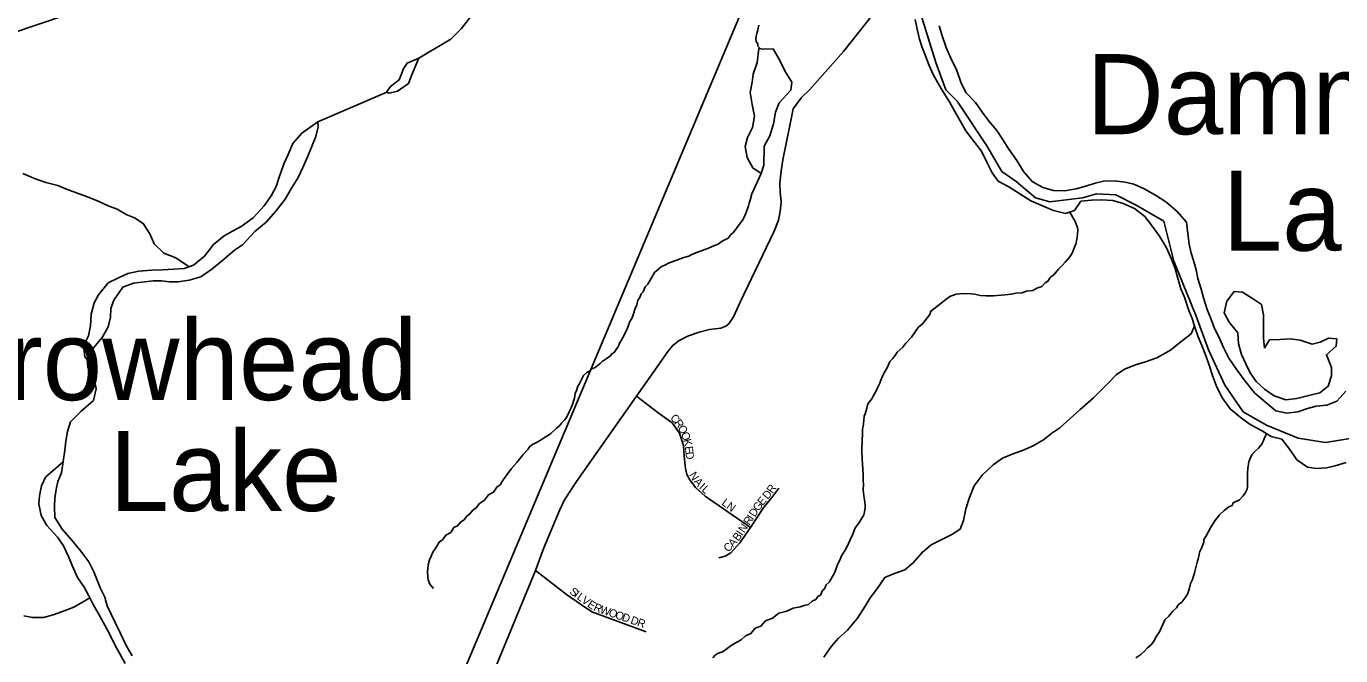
# Model space of a CAD drawing. Extents: x 1310247 to 1664935, y 235267 to 584339.
# Drawn here: x 1478259 to 1486473, y 407196 to 411126 of the extents above; entities that cross this region are included whole.
import ezdxf

# ---------------------------------------------------------------- set-up
doc = ezdxf.new("R2010")
doc.units = 0
for name, color, linetype in [('GM_X_County_Road', 7, 'Continuous'), ('GM_X_Major_River', 7, 'Continuous'), ('GM_X_Minor_Lake', 7, 'Continuous'), ('GM_X_Minor_Lake_Text', 7, 'Continuous'), ('GM_X_Minor_River', 7, 'Continuous'), ('GM_X_Township', 7, 'Continuous'), ('GM_X_Township_Road', 7, 'Continuous'), ('GM_X_Township_Subdivision', 7, 'Continuous'), ('GM_X_Township_Subdivision_Text', 7, 'Continuous')]:
    doc.layers.add(name, color=color, linetype=linetype)

msp = doc.modelspace()

# ---------------------------------------------------------------- linework, layer by layer
at = {"layer": 'GM_X_County_Road'}
msp.add_lwpolyline([(1480665.9, 405849.5), (1481440.9, 407726.9), (1481492.6, 407868.9), (1481591.6, 408102.2), (1481622.8, 408169.2), (1481697.8, 408283.5), (1482073.1, 408817), (1482215.6, 409019.6), (1482267.6, 409094.4), (1482298.7, 409133.6), (1482339.6, 409164.7), (1482396.3, 409193.2), (1482463, 409215.5), (1482527.4, 409231.9), (1482599.7, 409242), (1482630, 409253.2), (1482648.5, 409268.8), (1482677.6, 409312.1), (1482720.1, 409403.2), (1482932.8, 409846.9), (1482959.9, 409915.6), (1482969.2, 409969.8), (1482976, 410027.4), (1482970.1, 410093.5), (1482967.5, 410141.9), (1482974.3, 410206.3), (1482987, 410291.9), (1483031.9, 410517.3), (1483051.1, 410611.1), (1483066.9, 410632.8), (1483102.3, 410681.7), (1483153.5, 410728.7), (1483365, 410969), (1483595.9, 411260.3)], dxfattribs=at)
at = {"layer": 'GM_X_Major_River'}
for points in [[(1483812.7, 411167.8), (1483825.8, 411107.4), (1483840.8, 411044.9), (1483858, 410994.5), (1483877.2, 410942), (1483900.3, 410881.3), (1483925.5, 410824.7), (1483954.8, 410774.1), (1483987.9, 410717.3), (1484031, 410650.3), (1484062.2, 410593.6), (1484095.3, 410536.9), (1484130.4, 410474.1), (1484169.7, 410421.2), (1484228.6, 410346), (1484259.7, 410281.2), (1484294.6, 410210.4), (1484331.9, 410159.6), (1484399.5, 410124.3), (1484467, 410079.1), (1484536.5, 410035.8), (1484610.2, 410004.4), (1484677.9, 409975.2), (1484751.9, 409957.9), (1484808.3, 409975), (1484849.4, 410034.6), (1484915.7, 410041.5), (1484979.9, 410042.5), (1485048, 410039.3), (1485113.9, 410020.2), (1485183.6, 409988.9), (1485249, 409937.6), (1485290.2, 409884.8), (1485341.3, 409815.7), (1485382.3, 409746.7), (1485411.3, 409682), (1485438.3, 409613.3), (1485453.4, 409558.9)], [(1483962.5, 411129.2), (1483983.5, 411060.6), (1484006.5, 410994)], [(1484006.5, 410994), (1484035.5, 410927.3), (1484074.3, 410850.4), (1484099.2, 410777.7), (1484130.3, 410712.9), (1484191.4, 410649.7), (1484238.4, 410580.7), (1484277.7, 410529.8), (1484323, 410474.9), (1484358.2, 410422.1), (1484399.3, 410359.2), (1484448.3, 410288.1), (1484491.3, 410219.2), (1484544.5, 410156.1), (1484612.1, 410118.8), (1484678, 410101.7), (1484748.1, 410098.5), (1484820.5, 410111.3), (1484887, 410130.3), (1484937.5, 410147.5), (1484989.8, 410158.7), (1485056, 410161.6), (1485126.1, 410152.4), (1485180, 410139.5), (1485243.7, 410110.3), (1485315.3, 410071), (1485380.8, 410029.8), (1485448.1, 409972.5), (1485509.2, 409903.2), (1485518.1, 409832.8), (1485525, 409766.4), (1485538.1, 409710), (1485555.3, 409657.5), (1485568.5, 409605.1), (1485579.7, 409550.8), (1485600.7, 409484.2), (1485615.8, 409429.7), (1485638.7, 409357.1), (1485661.9, 409302.5), (1485685, 409239.9), (1485710.2, 409187.3), (1485739.2, 409120.6), (1485774.2, 409053.7), (1485819.3, 408986.8), (1485870.3, 408917.7), (1485933.2, 408838.3), (1486004.4, 408776.9), (1486067.8, 408725.7), (1486135.7, 408710.5), (1486204, 408719.4), (1486264.6, 408740.5), (1486318.9, 408753.6), (1486385.2, 408760.6), (1486447.8, 408785.6), (1486505, 408846.9)], [(1485453.4, 409558.9), (1485474.3, 409486.3), (1485495.5, 409433.7), (1485524.3, 409351), (1485543.5, 409300.5), (1485562.6, 409241.9), (1485581.8, 409187.4), (1485605, 409132.8), (1485632, 409064.1), (1485651.1, 409009.6), (1485674.1, 408939), (1485699.1, 408872.3), (1485734, 408803.5), (1485781.1, 408736.5), (1485844.5, 408685.2), (1485907.9, 408640), (1485977.5, 408602.8), (1486037.1, 408565.6), (1486105, 408548.4), (1486154.1, 408483.4), (1486199.2, 408418.4), (1486264.6, 408373.2), (1486320.6, 408364.2), (1486384.9, 408369.2), (1486437.3, 408382.3), (1486505.8, 408401.3)]]:
    msp.add_lwpolyline(points, dxfattribs=at)
at = {"layer": 'GM_X_Minor_Lake'}
for points in [[(1482825.8, 410899.7), (1482800.4, 410827.9), (1482795.5, 410777.8), (1482782.3, 410711.8), (1482795.1, 410637.3), (1482809.9, 410564.8), (1482796.6, 410494.8), (1482765.4, 410431.1), (1482750.3, 410375.1), (1482763.2, 410306.7), (1482798.2, 410241.8), (1482851.8, 410206.8), (1482868.8, 410258.7), (1482870.9, 410377.1), (1482906.2, 410442.7), (1482927.5, 410516.6), (1482940.9, 410590.6), (1482964, 410648.4), (1483035.7, 410727.4), (1483042.6, 410777.5), (1483001.6, 410844.5), (1482968.6, 410913.3), (1482925.7, 410986.3), (1482861.4, 410983.4), (1482836.9, 410987.5)], [(1482836.9, 410987.5), (1482825.8, 410899.7)], [(1485996.5, 409116.1), (1485989.6, 409180.4), (1485991, 409258.7), (1485990.1, 409325), (1485977.2, 409389.4), (1485921.6, 409426.5), (1485858, 409465.8), (1485807.9, 409470.6), (1485760.6, 409409.2), (1485745.3, 409337.3), (1485776.4, 409278.5), (1485829.5, 409211.3), (1485834.3, 409143), (1485853.2, 409076.5), (1485882.3, 409013.7), (1485907.5, 408963.1), (1485944.7, 408908.2), (1485996.1, 408859.2), (1486057.6, 408818), (1486129.5, 408792.6), (1486198, 408801.5), (1486272.6, 408820.2), (1486341.2, 408837.1), (1486394.1, 408878.3), (1486415.4, 408944.2), (1486414.3, 408996.4), (1486383.5, 409075.2), (1486444.7, 409128.3)], [(1486444.7, 409128.3), (1486447.5, 409174.4), (1486397.4, 409179.3), (1486344.7, 409154.2), (1486294.3, 409141), (1486218.4, 409166.4), (1486158.3, 409175.5), (1486091.9, 409170.6), (1486027.6, 409167.7)]]:
    msp.add_lwpolyline(points, dxfattribs=at)
at = {"layer": 'GM_X_Minor_River'}
for points in [[(1481854.4, 412100.9), (1481817.9, 412081.5), (1481765.6, 412074.4), (1481710.9, 412047.2), (1481649.7, 411994.1), (1481588.4, 411937), (1481535.5, 411895.8), (1481494.4, 411842.3), (1481453, 411772.8), (1481417.9, 411719.2), (1481378.6, 411653.6), (1481337.3, 411592.1), (1481304.3, 411540.5), (1481238.5, 411457.4), (1481203.5, 411405.8), (1481170.4, 411350.2), (1481104.7, 411271), (1481043.2, 411195.8), (1480979.4, 411112.6), (1480912, 411045.6), (1480845, 411006.6), (1480774, 410965.7), (1480711, 410926.7)], [(1482837.4, 411134.1), (1482828.7, 411096.1), (1482824.5, 411082.1), (1482820.2, 411064.1), (1482817.9, 411050.1), (1482819.6, 411032), (1482829.4, 411015.8), (1482831.1, 411001.7), (1482846.6, 410985.9)], [(1480711, 410926.7), (1480671.2, 410829), (1480648, 410769.2), (1480578.9, 410720.2), (1480526.5, 410709.1), (1480510.5, 410715.4), (1480535.2, 410751.1), (1480588.2, 410792.3), (1480605, 410834.2), (1480613.4, 410858.1)], [(1480613.4, 410858.1), (1480638.2, 410895.8), (1480711, 410926.7)], [(1480512.7, 410714.5), (1480081.4, 410530.2)], [(1478639.3, 409046), (1478625.6, 409062.3), (1478616.7, 409130.8), (1478647.9, 409192.4), (1478661.1, 409256.4), (1478664.4, 409328.6), (1478683.6, 409398.5), (1478710.7, 409450.2), (1478770.2, 409523.5), (1478839.1, 409558.4), (1478893.8, 409583.5), (1478962.3, 409596.4), (1479042.8, 409603), (1479111.1, 409605.8), (1479181.5, 409608.6), (1479245.8, 409613.5), (1479304.5, 409634.6), (1479371.7, 409691.6), (1479429.2, 409762.8), (1479494.5, 409817.9), (1479547.2, 409847.1), (1479602, 409876.2), (1479677.2, 409931.1), (1479744.8, 410004.2), (1479790.1, 410067.6), (1479821.2, 410125.3), (1479840.5, 410191.2), (1479870, 410271), (1479895, 410324.7), (1479924.4, 410394.5), (1479981.7, 410459.7), (1480081.4, 410530.2)], [(1480081.4, 410530.2), (1480082.9, 410498.1), (1480067.7, 410438.1), (1480040.5, 410372.4), (1480017.4, 410314.6), (1479988, 410244.8), (1479958.8, 410181.1), (1479915.5, 410115.6), (1479876.1, 410046.1), (1479818.6, 409972.8), (1479757.1, 409903.6), (1479687.8, 409844.6), (1479610, 409761.7), (1479559.2, 409728.5), (1479487.8, 409665.5), (1479418.5, 409610.5), (1479349.4, 409561.5), (1479276.7, 409540.7), (1479208.2, 409529.9), (1479154, 409530.8), (1479103.9, 409535.7), (1479051.7, 409536.6), (1478999.3, 409531.5), (1478928.9, 409522.7), (1478862.2, 409497.8), (1478806.5, 409416.5), (1478787.5, 409364.6), (1478784.6, 409310.5), (1478771.4, 409248.5), (1478734.1, 409182.9), (1478680.8, 409119.6), (1478639.3, 409046)], [(1478237.8, 410207.2), (1478309.5, 410175.8), (1478381.4, 410150.5), (1478455.4, 410133.1), (1478509.3, 410110.1), (1478583.1, 410082.7), (1478635, 410063.8), (1478704.8, 410036.5), (1478770.6, 410005.2), (1478826.4, 409984.1), (1478884.1, 409951), (1478936, 409930), (1478989.6, 409895), (1479030.7, 409830), (1479057.7, 409767.3), (1479119, 409710.1), (1479192.8, 409680.7), (1479277.4, 409624.8)], [(1482851.8, 410206.8), (1482793.5, 410080.5), (1482782.8, 410040.5), (1482776.5, 410022.6), (1482772.2, 410004.6), (1482757.4, 409962.6), (1482751.1, 409948.7), (1482738.7, 409922.8), (1482730.4, 409908.9), (1482716, 409891.1), (1482699.6, 409867.3), (1482677, 409837.5), (1482662.8, 409827.7), (1482644.3, 409804), (1482607.9, 409784.5), (1482581.4, 409764.9), (1482549.1, 409753.4), (1482518.7, 409737.9), (1482498.6, 409732.2), (1482472.3, 409722.6), (1482454.1, 409714.9), (1482427.9, 409705.3), (1482413.7, 409699.5), (1482399.5, 409691.8), (1482367.3, 409682.3), (1482351.1, 409676.5), (1482328.9, 409666.9), (1482304.6, 409659.3), (1482272.3, 409647.8), (1482250, 409634.1), (1482227.8, 409626.5), (1482211.5, 409612.7), (1482185, 409589.1), (1482166.4, 409555.3), (1482143.6, 409515.5), (1482127.3, 409499.7), (1482114.7, 409467.8), (1482100.5, 409456), (1482092, 409432), (1482079.7, 409416.2), (1482073.2, 409386.2), (1482062.8, 409364.3), (1482052.1, 409324.3), (1482043.7, 409302.3), (1482031.3, 409282.5), (1482018.6, 409246.5), (1482012.4, 409230.6), (1481987.5, 409182.8), (1481975, 409161), (1481966.8, 409147), (1481960.5, 409129.1), (1481950.2, 409115.2), (1481931.7, 409089.4), (1481917.5, 409081.6), (1481907.2, 409065.8), (1481891, 409056), (1481874.7, 409044.2), (1481860.5, 409034.4), (1481844.2, 409020.7), (1481813.7, 408995.1), (1481789.4, 408985.5), (1481775.1, 408969.6), (1481760.9, 408963.9), (1481740.6, 408946.1), (1481732.2, 408928.2), (1481713.6, 408892.4), (1481705.3, 408878.5), (1481696.8, 408852.5), (1481688.5, 408832.6), (1481684, 408804.5), (1481677.6, 408784.6), (1481671.3, 408764.6), (1481662.8, 408738.6), (1481650.4, 408718.8), (1481635.8, 408686.9), (1481623.5, 408669), (1481603, 408647.3), (1481592.8, 408633.4), (1481570.4, 408613.7), (1481537.7, 408584.2), (1481521.5, 408572.4), (1481491.1, 408554.9), (1481476.8, 408543.1), (1481446.5, 408527.5), (1481422.1, 408513.9), (1481405.9, 408502.1), (1481393.5, 408484.3), (1481362.9, 408452.7), (1481323.9, 408403.1), (1481291.2, 408365.6), (1481268.5, 408333.8), (1481258.3, 408320), (1481239.8, 408294.2), (1481219.2, 408262.4), (1481198.9, 408248.7), (1481178.2, 408216.9), (1481147.8, 408199.4), (1481123.2, 408167.7), (1481090.7, 408146.1), (1481070.2, 408118.4), (1481049.9, 408104.7)], [(1484779.1, 409966.2), (1484814, 409906.5), (1484819.7, 409890.4), (1484827.4, 409870.1), (1484829.2, 409856.1), (1484828.7, 409826), (1484826.4, 409811.9), (1484819.7, 409771.9), (1484809.3, 409748), (1484794.6, 409710.1), (1484780.1, 409686.2), (1484751.5, 409652.6), (1484735.1, 409634.8), (1484708.6, 409609.1), (1484679.9, 409573.5), (1484659.6, 409559.8), (1484643.1, 409534), (1484624.9, 409524.2), (1484604.4, 409500.5), (1484574.1, 409491), (1484549.8, 409477.4), (1484509.6, 409472), (1484479.3, 409462.5), (1484443.1, 409459.1), (1484414.9, 409453.6), (1484376.7, 409450.3), (1484350.6, 409446.7), (1484302.3, 409443.5), (1484254.1, 409442.4), (1484222, 409444.9), (1484184.1, 409453.6), (1484164, 409456), (1484115.9, 409456.8), (1484069.6, 409453.6), (1484029.2, 409438.3), (1484004.9, 409420.6), (1483958, 409383.3), (1483911.3, 409348), (1483904.9, 409326), (1483861.8, 409270.5), (1483831.3, 409244.9), (1483790.1, 409185.4), (1483755.3, 409147.8), (1483736.8, 409122.1), (1483700.2, 409090.6), (1483689.9, 409074.7), (1483673.4, 409050.9), (1483655, 409033.1), (1483640.4, 408997.2), (1483619.7, 408961.4), (1483609.3, 408941.5), (1483598.9, 408915.6), (1483592.5, 408897.6), (1483575.9, 408863.8), (1483567.6, 408845.9), (1483551, 408816), (1483542.7, 408800.1), (1483524.2, 408776.3), (1483516, 408762.4), (1483511.6, 408742.4), (1483501, 408706.5), (1483494.7, 408692.5), (1483492.3, 408666.4), (1483487.6, 408626.3), (1483485.3, 408610.3), (1483484.7, 408572.2), (1483482.3, 408550.1), (1483481.1, 408477.8), (1483482.1, 408421.6), (1483483.7, 408395.5), (1483488.5, 408323.1), (1483487.9, 408286.9), (1483489.6, 408266.8), (1483488.9, 408228.7), (1483490.7, 408214.6), (1483492.3, 408194.5), (1483497.9, 408168.3), (1483501.4, 408136.1), (1483501.1, 408120), (1483496.6, 408092), (1483492.4, 408076), (1483479.9, 408054.1), (1483461.4, 408024.3), (1483438.8, 407994.6), (1483432.5, 407976.6), (1483422, 407948.7), (1483411.6, 407928.8), (1483390.7, 407880.9), (1483376.2, 407855.1), (1483355.6, 407823.3), (1483343, 407791.4), (1483330.6, 407769.5), (1483311.7, 407717.6), (1483303.4, 407701.7), (1483276.5, 407654), (1483258.1, 407638.2), (1483247.7, 407614.3), (1483233.4, 407602.5), (1483220.9, 407574.6), (1483204.7, 407564.9), (1483192.4, 407547)], [(1485558.3, 409255.2), (1485538.1, 409206.4), (1485464.8, 409149.5), (1485409.8, 409104.3), (1485324.6, 409055.6), (1485253.8, 409030.7), (1485191.2, 409011.8), (1485122.5, 408984.9), (1485069.6, 408949.6), (1485014.4, 408894.4), (1484928.5, 408805.6), (1484844.9, 408732.8), (1484781.7, 408677.7), (1484718.4, 408618.6), (1484667.6, 408585.4), (1484614.6, 408544.1), (1484551.7, 408507.1), (1484484.9, 408478.2), (1484430.3, 408459), (1484359.5, 408430.2), (1484300.5, 408387), (1484233.1, 408324), (1484181.7, 408256.6), (1484152.3, 408182.9), (1484131, 408113), (1484115.7, 408041), (1484094.6, 407985.2), (1484041.8, 407952), (1483975, 407919.1), (1483914.2, 407888), (1483857.1, 407840.8), (1483801.7, 407775.6), (1483748.7, 407732.3), (1483678, 407707.5), (1483623.4, 407684.3), (1483573.9, 407610.9), (1483532.8, 407557.5), (1483501.7, 407505.8), (1483452.2, 407430.4), (1483390.6, 407355.2), (1483333.5, 407306), (1483290.4, 407254.6), (1483243.1, 407187.2)], [(1486027.6, 409167.7), (1485996.5, 409116.1)], [(1478639.3, 409046), (1478642.5, 408995.8), (1478679.7, 408943), (1478696.4, 408862.4), (1478679.1, 408790.4), (1478601.6, 408723.6), (1478536.1, 408656.5), (1478517, 408596.6), (1478505.9, 408534.5), (1478498.9, 408478.5), (1478489.6, 408408.4)], [(1486009.2, 408583), (1485978.9, 408516.4), (1485958.4, 408492.7), (1485935.9, 408471), (1485919.6, 408453.2), (1485909.2, 408433.3), (1485898.7, 408407.4), (1485892, 408365.3), (1485889.5, 408335.2), (1485889.2, 408317.2), (1485890.8, 408293), (1485890.4, 408273), (1485890.1, 408250.9), (1485887.8, 408234.9), (1485877.4, 408215), (1485863, 408195.1), (1485840.5, 408169.4), (1485800, 408150), (1485793.8, 408134.1), (1485773.5, 408124.4), (1485745.1, 408102.8), (1485714.5, 408075.2), (1485685.7, 408037.6), (1485658.9, 407993.8), (1485632, 407944.1), (1485617.5, 407922.3), (1485617.2, 407904.2), (1485602.6, 407868.3), (1485590.1, 407842.4), (1485587.8, 407826.4), (1485581.4, 407800.4), (1485575, 407780.4), (1485564.1, 407730.4), (1485559.8, 407712.4), (1485547.1, 407672.5), (1485534.6, 407646.6), (1485526, 407610.6), (1485517.5, 407584.6), (1485505.1, 407562.8), (1485480.5, 407531), (1485456.1, 407513.4), (1485445.7, 407495.5), (1485423.3, 407473.8), (1485398.7, 407442.1), (1485374.2, 407420.4), (1485359.6, 407386.5), (1485338.7, 407340.7), (1485324.4, 407320.9), (1485305.7, 407287.1), (1485287.2, 407263.3), (1485264.9, 407245.6), (1485246.4, 407223.8), (1485224, 407204.2), (1485191.5, 407182.6)], [(1478877.4, 407147.1), (1478842.3, 407212), (1478813.1, 407264.6), (1478778.1, 407331.5), (1478750.9, 407382.2), (1478715.9, 407447), (1478676.9, 407515.9), (1478649.7, 407570.6), (1478620.5, 407623.3), (1478579.4, 407684.2), (1478546.6, 407759.1), (1478523.4, 407815.7), (1478492.5, 407882.5), (1478453.2, 407935.3), (1478388.2, 408008.7), (1478351.1, 408071.6), (1478336.3, 408144.1), (1478341.2, 408194.2), (1478354.4, 408256.2), (1478379.4, 408310), (1478489.2, 408405.9)], [(1478489.6, 408408.4), (1478478.3, 408338.3), (1478455.3, 408284.5), (1478446.4, 408234.5), (1478437.4, 408178.5), (1478434.5, 408128.3), (1478437.3, 408058), (1478482.2, 407985), (1478543.3, 407917.7), (1478600.3, 407848.5), (1478649.4, 407781.3), (1478680.4, 407718.6), (1478701.7, 407668), (1478722.8, 407615.5), (1478750, 407560.8), (1478765.1, 407506.3), (1478788.3, 407455.8), (1478815.5, 407399.1), (1478848.5, 407334.3), (1478883.3, 407259.4), (1478920.4, 407194.5)], [(1481049.9, 408104.7), (1481031.4, 408080.9), (1481011.1, 408067.2), (1480994.7, 408043.4), (1480972.3, 408029.7), (1480953.9, 408006), (1480931.6, 407996.3), (1480911, 407964.5), (1480880.6, 407949), (1480860.1, 407919.2), (1480839.8, 407905.5), (1480825.3, 407879.7), (1480808.8, 407855.9), (1480798.6, 407842), (1480788.1, 407818.1), (1480777.7, 407794.1), (1480771.1, 407764.1), (1480768.7, 407736.1), (1480766.4, 407722), (1480767.8, 407685.9), (1480769.5, 407669.8), (1480781.1, 407643.5), (1480790.9, 407629.2), (1480802.7, 407615)], [(1478656.1, 407557.8), (1478625.1, 407538.9), (1478556.1, 407498), (1478485.3, 407471.1), (1478426.7, 407450), (1478366.2, 407435), (1478297.8, 407434.2), (1478243.8, 407445.2)], [(1483192.4, 407547), (1483170.1, 407537.3), (1483147.7, 407515.7), (1483119.5, 407510.1), (1483095.2, 407500.5), (1483050.9, 407493.2), (1483012.5, 407473.8), (1482962.1, 407460.7), (1482921.4, 407429.2), (1482879, 407413.9), (1482848.3, 407380.3), (1482813.9, 407366.9), (1482787.3, 407335.2), (1482752.9, 407319.7), (1482726.4, 407294.1), (1482683.9, 407272.7), (1482663.6, 407259), (1482647.3, 407247.3), (1482622.9, 407227.6), (1482604.7, 407217.9), (1482582.5, 407212.2), (1482564.2, 407198.5), (1482549.9, 407182.7)]]:
    msp.add_lwpolyline(points, dxfattribs=at)
at = {"layer": 'GM_X_Township'}
for points in [[(1478515.7, 401221.6), (1483247.7, 412450.1)], [(1483247.7, 412450.1), (1478515.7, 401221.6)], [(1483828, 411269.5), (1483942.5, 410900.6), (1484006.1, 410728.8), (1484076, 410658.9), (1484260.4, 410379), (1484355.8, 410220), (1484444.8, 410156.4), (1484565.7, 410054.6), (1484654.7, 410029.2), (1484858.2, 410054.6), (1484947.3, 410080), (1485068.1, 410073.7), (1485195.3, 410010.1), (1485367, 409908.3), (1485430.5, 409660.2), (1485570.4, 409316.8), (1485646.7, 409106.8), (1485748.5, 408884.2), (1485862.9, 408718.8), (1486009.2, 408636.1), (1486206.4, 408553.5), (1486378.1, 408528), (1486543.4, 408553.5)], [(1483828, 411269.5), (1483942.5, 410900.6), (1484006.1, 410728.8), (1484076, 410658.9), (1484260.4, 410379), (1484355.8, 410220), (1484444.8, 410156.4), (1484565.7, 410054.6), (1484654.7, 410029.2), (1484858.2, 410054.6), (1484947.3, 410080), (1485068.1, 410073.7), (1485195.3, 410010.1), (1485367, 409908.3), (1485430.5, 409660.2), (1485570.4, 409316.8), (1485646.7, 409106.8), (1485748.5, 408884.2), (1485862.9, 408718.8), (1486009.2, 408636.1), (1486206.4, 408553.5), (1486378.1, 408528), (1486543.4, 408553.5)]]:
    msp.add_lwpolyline(points, dxfattribs=at)
at = {"layer": 'GM_X_Township_Road'}
msp.add_lwpolyline([(1476918.8, 410355.8), (1477265.9, 410690.4), (1477370.5, 410783.8), (1477413.3, 410814.8), (1477472.2, 410845.3), (1477541, 410875.6), (1477635.8, 410903.1), (1477829.6, 410968.2), (1479343.9, 411481.8), (1479432.5, 411503.5), (1479484.7, 411508.2), (1479570.1, 411485.9), (1479659.6, 411463.5), (1479706.3, 411427.4), (1479710.6, 411424.1), (1479731.9, 411406)], dxfattribs=at)
at = {"layer": 'GM_X_Township_Subdivision'}
for points in [[(1482073.1, 408817), (1482206.7, 408711.8), (1482294.8, 408649.1), (1482341, 408586.4), (1482365.2, 408509.3), (1482369.6, 408442.2), (1482377.3, 408364.1), (1482386.1, 408326.6), (1482404.8, 408293.6), (1482440, 408246.3), (1482501.6, 408192.4), (1482784.4, 407995.4)], [(1482587.5, 407806.2), (1482626, 407817.2), (1482661.2, 407838.1), (1482717.3, 407900.8), (1482784.4, 407995.4), (1482868.1, 408123.1), (1482912.1, 408174.8), (1482961.6, 408243)], [(1481440.9, 407726.9), (1481635.6, 407578.4), (1481722.6, 407516.8), (1481793, 407469.5), (1482133, 407344)]]:
    msp.add_lwpolyline(points, dxfattribs=at)

# ---------------------------------------------------------------- texts
at = {"layer": 'GM_X_Minor_Lake_Text'}
for s, height, rotation, p in [('Damms', 499.99, 359.99991, (1484884.1, 410452.4)), ('Lake', 499.98, 359.99983, (1485735.2, 409725.3)), ('Arrowhead', 499.99, 0.00043, (1477470, 408791.8)), ('Lake', 499.99, 0.00051, (1478778.9, 408099.6))]:
    msp.add_text(s, height=height, rotation=rotation, dxfattribs=at).set_placement(p)
at = {"layer": 'GM_X_Township_Subdivision_Text'}
for s, rotation, p in [('C', 312.2688, (1482279.2, 408677.7)), ('R', 306.20946, (1482305, 408649.5)), ('O', 300.10542, (1482327.6, 408618.7)), ('O', 290.10075, (1482348.7, 408582.7)), ('K', 284.22179, (1482363.4, 408542.7)), ('E', 276.37943, (1482373.9, 408501.8)), ('D', 276.98264, (1482377.9, 408466.3)), ('N', 302.09573, (1482398.8, 408324.8)), ('A', 310.44482, (1482426.9, 408281.1)), ('I', 316.61657, (1482459.5, 408243.3)), ('L', 317.05175, (1482475.8, 408227.9)), ('D', 52.10269, (1482892.9, 408168.3)), ('R', 54.67235, (1482921.4, 408205)), ('LN', 323.75753, (1482599.8, 408141.4)), ('G', 55.81899, (1482836, 408094.2)), ('E', 49.56467, (1482859.8, 408129.5)), ('R', 56.09438, (1482777.1, 408006.6)), ('I', 56.12866, (1482799.2, 408039.5)), ('D', 56.12526, (1482811.5, 408057.8)), ('I', 56.10825, (1482732.9, 407940.9)), ('N', 56.10619, (1482745.2, 407959.1)), ('C', 42.97298, (1482643.5, 407839.4)), ('A', 48.31663, (1482676, 407870)), ('B', 54.26398, (1482708.8, 407907.3)), ('S', 323.80787, (1481649.4, 407587)), ('I', 323.81273, (1481677.8, 407566.2)), ('L', 323.78582, (1481695.6, 407553.2)), ('V', 323.81444, (1481724, 407532.4)), ('E', 325.18514, (1481760.6, 407505.6)), ('R', 337.51409, (1481799.8, 407479.9)), ('W', 341.12323, (1481839.6, 407463.5)), ('O', 341.12997, (1481893.7, 407445)), ('O', 341.10194, (1481935.3, 407430.8)), ('D', 341.10846, (1481977, 407416.5)), ('D', 341.12262, (1482031.1, 407398)), ('R', 341.10424, (1482072.8, 407383.8))]:
    msp.add_text(s, height=50, rotation=rotation, dxfattribs=at).set_placement(p)

doc.saveas('drawing.dxf')
